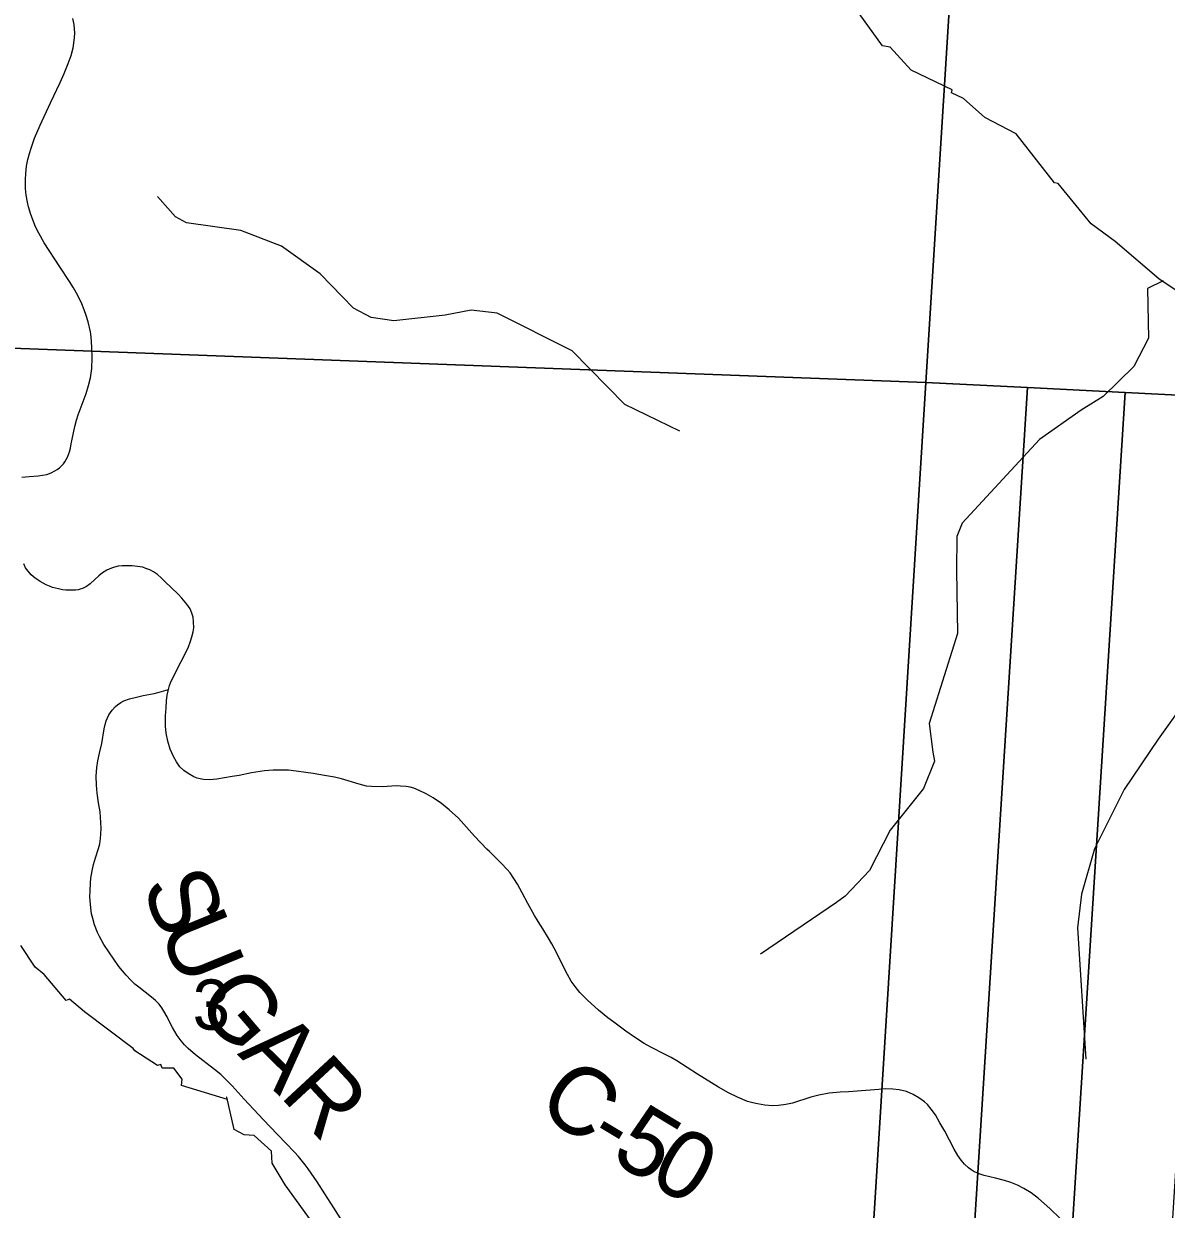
# Model space of a CAD drawing. Extents: x 0 to 34, y 0 to 22.
# Drawn here: x 28.533 to 29.485, y 16.671 to 17.66 of the extents above; entities that cross this region are included whole.
import ezdxf

# ---------------------------------------------------------------- set-up
doc = ezdxf.new("R2010")
doc.units = 0
for name, color, linetype in [('GM_X_County_Road', 7, 'Continuous'), ('GM_X_County_Road_Text', 7, 'Continuous'), ('GM_X_Minor_River', 7, 'Continuous'), ('GM_X_Section', 7, 'Continuous'), ('GM_X_Section_Text', 7, 'Continuous')]:
    doc.layers.add(name, color=color, linetype=linetype)

msp = doc.modelspace()

# ---------------------------------------------------------------- linework, layer by layer
at = {"layer": 'GM_X_County_Road'}
for points in [[(28.53094, 17.28169), (28.5371, 17.28227), (28.54452, 17.28274), (28.54823, 17.28325), (28.55175, 17.28404), (28.55533, 17.28533), (28.55863, 17.2869), (28.56046, 17.28807), (28.56242, 17.2895), (28.56404, 17.29106), (28.56561, 17.29275), (28.56688, 17.29454), (28.56801, 17.29634), (28.56905, 17.29845), (28.56997, 17.30063), (28.5707, 17.30288), (28.57146, 17.30584), (28.57226, 17.30947), (28.57304, 17.31338), (28.574, 17.31868), (28.57522, 17.32397), (28.57669, 17.32927), (28.57791, 17.33361), (28.57955, 17.33813), (28.58451, 17.3514), (28.58667, 17.358), (28.58823, 17.36452), (28.58884, 17.36834), (28.58928, 17.37225), (28.58963, 17.3811), (28.58936, 17.39004), (28.58884, 17.39881), (28.58823, 17.40298), (28.58624, 17.41131), (28.58477, 17.41643), (28.58303, 17.4213), (28.58112, 17.42624), (28.57765, 17.43319), (28.57409, 17.43961), (28.57087, 17.44482), (28.56272, 17.45712), (28.54952, 17.47721), (28.54509, 17.4851), (28.54231, 17.49049), (28.53849, 17.50065), (28.53649, 17.50716), (28.53562, 17.51107), (28.5345, 17.51679), (28.53406, 17.52244), (28.53415, 17.53007), (28.53441, 17.53494), (28.53502, 17.54102), (28.53604, 17.54655), (28.53736, 17.55169), (28.53869, 17.55616), (28.54151, 17.56443), (28.5462, 17.5753), (28.55497, 17.59384), (28.56284, 17.61073), (28.56619, 17.61846), (28.56961, 17.62673), (28.57209, 17.63339), (28.57374, 17.63981), (28.57443, 17.64372), (28.57496, 17.64832), (28.57509, 17.65192), (28.575, 17.65546), (28.57461, 17.65918), (28.57356, 17.66421)], [(28.65328, 17.10457), (28.65422, 17.10806), (28.655, 17.11015), (28.65778, 17.11605), (28.66394, 17.12785), (28.66958, 17.1394), (28.67175, 17.14487), (28.6728, 17.14852), (28.67384, 17.15268), (28.67436, 17.15614), (28.67424, 17.16105), (28.67384, 17.16484), (28.67288, 17.1684), (28.6714, 17.17187), (28.66854, 17.17586), (28.66438, 17.18081), (28.66125, 17.1842), (28.65034, 17.1947), (28.64718, 17.19774), (28.64406, 17.20043), (28.64067, 17.20269), (28.63763, 17.20434), (28.63451, 17.20564), (28.63182, 17.20651), (28.62745, 17.20723), (28.62292, 17.20761), (28.61836, 17.20781), (28.6147, 17.20769), (28.61124, 17.20738), (28.60837, 17.20671), (28.60569, 17.2059), (28.60185, 17.204), (28.59821, 17.20178), (28.59524, 17.19932), (28.592, 17.19637), (28.58802, 17.19274), (28.58491, 17.19059), (28.58152, 17.18889), (28.5797, 17.18815), (28.57791, 17.18772), (28.57571, 17.18747), (28.57307, 17.18733), (28.57051, 17.18733), (28.56779, 17.18747), (28.56499, 17.18778), (28.56145, 17.18846), (28.55664, 17.18976), (28.55398, 17.19072), (28.55134, 17.19192), (28.5463, 17.19461), (28.54215, 17.19743), (28.53883, 17.20034), (28.53614, 17.20338), (28.53415, 17.20607), (28.53257, 17.20927)], [(28.79773, 16.6619), (28.79103, 16.67219), (28.78369, 16.68413), (28.77724, 16.69411), (28.76983, 16.70479), (28.76724, 16.70829), (28.76161, 16.71523), (28.75827, 16.71882), (28.74409, 16.73339), (28.73212, 16.74608), (28.71644, 16.763), (28.70637, 16.77407), (28.70071, 16.77973), (28.69684, 16.78365), (28.6917, 16.78778), (28.67592, 16.79997), (28.66978, 16.80507), (28.66659, 16.80827), (28.66377, 16.81165), (28.66061, 16.81616), (28.65854, 16.81926), (28.65663, 16.82285), (28.65424, 16.82732), (28.65214, 16.83166), (28.64953, 16.83633), (28.64778, 16.83912), (28.64547, 16.8423), (28.64252, 16.84533), (28.63925, 16.84812), (28.62865, 16.85625), (28.62522, 16.85888), (28.62179, 16.86223), (28.61812, 16.86638), (28.61199, 16.87371), (28.60356, 16.88578), (28.59939, 16.89181), (28.59572, 16.8985), (28.59405, 16.90201), (28.59166, 16.90831), (28.59007, 16.91365), (28.58918, 16.91763), (28.58853, 16.9225), (28.5878, 16.93173), (28.58791, 16.93669), (28.58815, 16.94298), (28.58863, 16.94737), (28.58978, 16.95342), (28.59086, 16.95853), (28.59253, 16.96435), (28.59485, 16.972), (28.59596, 16.97583), (28.59671, 16.98029), (28.597, 16.9842), (28.59708, 16.98882), (28.59692, 16.99376), (28.5962, 17.00246), (28.59505, 17.0101), (28.59391, 17.01806), (28.5932, 17.02482), (28.59293, 17.0322), (28.59353, 17.03953), (28.59445, 17.04503), (28.59572, 17.0514), (28.59759, 17.05957), (28.59971, 17.07181), (28.60051, 17.07547), (28.60136, 17.07835), (28.60242, 17.08105), (28.60352, 17.08341), (28.60481, 17.08552), (28.60618, 17.08745), (28.60906, 17.09053), (28.61063, 17.0919), (28.6135, 17.09389), (28.6161, 17.09516), (28.62065, 17.09687), (28.62665, 17.09831), (28.6321, 17.09952), (28.64121, 17.10139), (28.64544, 17.1025), (28.65328, 17.10457)], [(29.39676, 16.66338), (29.38808, 16.67189), (29.37862, 16.68023), (29.37263, 16.68474), (29.36646, 16.68847), (29.36126, 16.69116), (29.3557, 16.69351), (29.35023, 16.69524), (29.34276, 16.69707), (29.3333, 16.69933), (29.32852, 16.70089), (29.32436, 16.70297), (29.32036, 16.70575), (29.31689, 16.70879), (29.3142, 16.712), (29.31133, 16.71608), (29.30847, 16.72112), (29.30057, 16.73614), (29.29655, 16.74324), (29.29284, 16.74976), (29.28931, 16.75469), (29.28622, 16.75848), (29.28373, 16.76071), (29.27904, 16.76409), (29.27409, 16.76687), (29.26863, 16.76921), (29.26266, 16.77067), (29.25719, 16.77143), (29.25106, 16.77151), (29.24552, 16.77106), (29.23476, 16.77017), (29.22017, 16.76913), (29.2133, 16.7687), (29.20405, 16.76788), (29.19555, 16.76636), (29.18899, 16.76465), (29.17356, 16.75975), (29.16808, 16.75846), (29.16187, 16.75763), (29.15686, 16.75749), (29.1506, 16.758), (29.14443, 16.75907), (29.14065, 16.75984), (29.13605, 16.76114), (29.1278, 16.76461), (29.12016, 16.76817), (29.11182, 16.77285), (29.09451, 16.78388), (29.07718, 16.7948), (29.07241, 16.7976), (29.06729, 16.80029), (29.05547, 16.80642), (29.05003, 16.80942), (29.04268, 16.8141), (29.0345, 16.81977), (29.02458, 16.82712), (29.01971, 16.83085), (29.0119, 16.83725), (29.00244, 16.84587), (28.99619, 16.85195), (28.99228, 16.85681), (28.98915, 16.86132), (28.98603, 16.8668), (28.97822, 16.88233), (28.97674, 16.8852), (28.97292, 16.89258), (28.97023, 16.89736), (28.96546, 16.90491), (28.9614, 16.91115), (28.95851, 16.91611), (28.95295, 16.92626), (28.94827, 16.93494), (28.94436, 16.94215), (28.94132, 16.9471), (28.93811, 16.95162), (28.9356, 16.95461), (28.93101, 16.95959), (28.92772, 16.96276), (28.92085, 16.96939), (28.9186, 16.97152), (28.90838, 16.98239), (28.89496, 16.99719), (28.88732, 17.00431), (28.8809, 17.00952), (28.87404, 17.01439), (28.86822, 17.01769), (28.86223, 17.02046), (28.85798, 17.0222), (28.85476, 17.02307), (28.85155, 17.02376), (28.84672, 17.02412), (28.84373, 17.02415), (28.83147, 17.02348), (28.82247, 17.02368), (28.8184, 17.02411), (28.81232, 17.02555), (28.79755, 17.03019), (28.79165, 17.03149), (28.78323, 17.03297), (28.77385, 17.03444), (28.76769, 17.03539), (28.75979, 17.03661), (28.75328, 17.0373), (28.74745, 17.03739), (28.74068, 17.03741), (28.73332, 17.03675), (28.72246, 17.03513), (28.71228, 17.03295), (28.70639, 17.03193), (28.69372, 17.02974), (28.6875, 17.02931), (28.68249, 17.02963), (28.67974, 17.0301), (28.67714, 17.0307), (28.67455, 17.03168), (28.66961, 17.03446), (28.66605, 17.03708), (28.66287, 17.04015), (28.65983, 17.04419), (28.65739, 17.04859), (28.65474, 17.05496), (28.65268, 17.06154), (28.6513, 17.06828), (28.65078, 17.0739), (28.6507, 17.08265), (28.65122, 17.08921), (28.6517, 17.09529), (28.65222, 17.09999), (28.653, 17.10355), (28.65328, 17.10457)]]:
    msp.add_lwpolyline(points, dxfattribs=at)
at = {"layer": 'GM_X_Minor_River'}
for points in [[(29.50098, 17.43241), (29.47897, 17.44705), (29.44265, 17.47813), (29.4226, 17.49291), (29.39498, 17.52667), (29.39195, 17.52704), (29.36016, 17.56802), (29.33407, 17.58164), (29.31628, 17.59756), (29.30607, 17.6021), (29.30683, 17.60476), (29.27241, 17.62102), (29.255, 17.64037), (29.24858, 17.64149), (29.22549, 17.67336), (29.20809, 17.68738), (29.19592, 17.6805), (29.20481, 17.68548)], [(29.07958, 17.32008), (29.03377, 17.34242), (28.98976, 17.38711), (28.92721, 17.41835), (28.90574, 17.42094), (28.88406, 17.41669), (28.84121, 17.41199), (28.8224, 17.41487), (28.80751, 17.42256), (28.77965, 17.45116), (28.74747, 17.47421), (28.71347, 17.48745), (28.6683, 17.49383), (28.659, 17.49868), (28.64402, 17.51587)], [(29.48276, 17.44539), (29.4695, 17.43898), (29.47051, 17.39756), (29.45808, 17.37404), (29.43275, 17.34903), (29.41426, 17.33747), (29.3795, 17.31314), (29.31501, 17.24344), (29.31051, 17.2322), (29.31041, 17.20373), (29.31108, 17.15131), (29.28763, 17.07612), (29.29069, 17.05248), (29.29197, 17.04484), (29.28296, 17.02197), (29.25507, 16.98717), (29.2378, 16.95355), (29.21749, 16.93218), (29.21016, 16.9271), (29.14685, 16.88394)], [(29.70578, 17.32107), (29.67596, 17.30442), (29.6471, 17.27535), (29.61956, 17.23978), (29.59362, 17.21935), (29.57838, 17.20313), (29.56649, 17.17237), (29.50536, 17.10105), (29.4785, 17.06318), (29.45001, 17.02119), (29.42546, 16.97185), (29.41448, 16.93385), (29.41136, 16.90586), (29.41824, 16.79629)], [(28.66418, 16.77441), (28.66455, 16.77973), (28.65774, 16.78884), (28.64791, 16.78882), (28.64677, 16.79185), (28.64413, 16.79109), (28.62522, 16.8032), (28.6237, 16.8051), (28.58323, 16.83579), (28.57074, 16.84641), (28.5681, 16.84526), (28.54955, 16.86688), (28.54199, 16.87294), (28.53025, 16.89116)], [(28.70241, 16.76276), (28.66418, 16.77441)], [(28.77883, 16.6523), (28.75044, 16.69138), (28.73984, 16.7096), (28.73908, 16.71948), (28.7247, 16.73274), (28.71638, 16.73311), (28.70806, 16.73765), (28.70199, 16.76462), (28.70164, 16.76475)]]:
    msp.add_lwpolyline(points, dxfattribs=at)
at = {"layer": 'GM_X_Section'}
for points in [[(29.34806, 18.37132), (29.28486, 17.36059), (28.22657, 17.40041), (28.22691, 17.4056), (28.23859, 17.58706), (28.26594, 18.01194), (28.29299, 18.43228)], [(30.39513, 18.3204), (30.37863, 18.06611), (30.36273, 17.81379), (30.34754, 17.56067), (30.33105, 17.30665), (30.25633, 17.31048), (30.17704, 17.31462), (30.09984, 17.31865), (30.01874, 17.32268), (29.93815, 17.32691), (29.85914, 17.33077), (29.77806, 17.3351), (29.69119, 17.3401), (29.61925, 17.34363), (29.53353, 17.3481), (29.45084, 17.35226), (29.36949, 17.35646), (29.28486, 17.36059), (29.34806, 18.37132)], [(28.22657, 17.40041), (29.28486, 17.36059), (29.21947, 16.30958), (29.02772, 16.31713), (28.82978, 16.32032), (28.62634, 16.33031), (28.4372, 16.33996), (28.2749, 16.34799), (28.16118, 16.35402), (28.21237, 17.17308)], [(29.36949, 17.35646), (29.30298, 16.30596), (29.21947, 16.30958), (29.28486, 17.36059)], [(29.45084, 17.35226), (29.38466, 16.30233), (29.30298, 16.30596), (29.36949, 17.35646)], [(29.53353, 17.3481), (29.46756, 16.30152), (29.46738, 16.29864), (29.38466, 16.30233), (29.45084, 17.35226)]]:
    msp.add_lwpolyline(points, close=True, dxfattribs=at)

# ---------------------------------------------------------------- texts
at = {"layer": 'GM_X_County_Road_Text'}
for s, rotation, p in [('S', 291.80406, (28.63039, 16.94156)), ('U', 292.17165, (28.64478, 16.9056)), ('G', 310.48397, (28.67392, 16.84243)), ('A', 315.45542, (28.71005, 16.80046)), ('R', 312.82477, (28.7452, 16.76588)), ('C', 324.07464, (28.95828, 16.75523)), ('5', 328.85463, (29.02053, 16.71291)), ('-', 329.0458, (29.00056, 16.72489)), ('0', 330.42028, (29.05195, 16.69395))]:
    msp.add_text(s, height=0.05682, rotation=rotation, dxfattribs=at).set_placement(p)
at = {"layer": 'GM_X_Section_Text'}
msp.add_text('3', height=0.04186, rotation=0.00001, dxfattribs=at).set_placement((28.67342, 16.82091))

doc.saveas('drawing.dxf')
